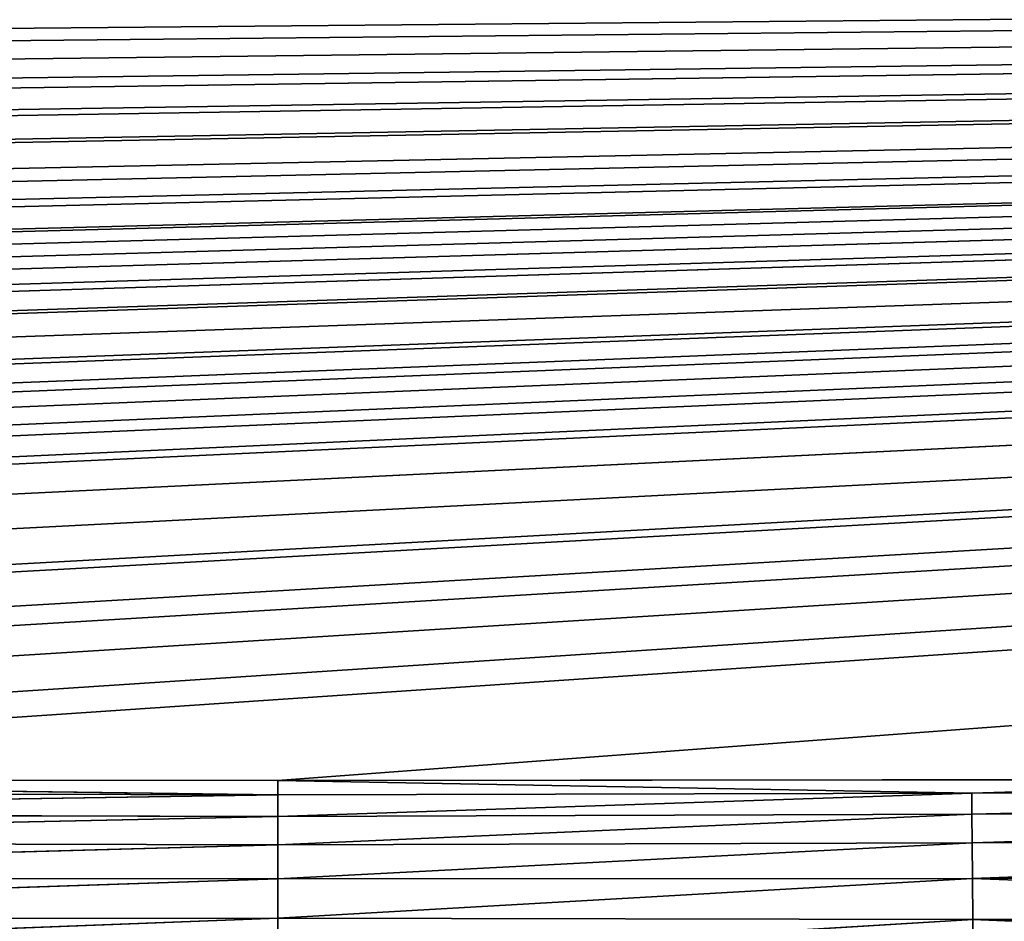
# Model space of a CAD drawing. Extents: x 0 to 500, y 0 to 390.
# Tile 882 of 1056: x 245 to 264, y 259 to 277. Entities that reach past the tile are written whole.
import ezdxf

# ---------------------------------------------------------------- set-up
doc = ezdxf.new("R2010")
doc.units = 0
doc.header["$LTSCALE"] = 25.4
doc.layers.get('0').update_dxf_attribs({"linetype": 'CONTINUOUS'})

# ---------------------------------------------------------------- blocks, each defined once
blk = doc.blocks.new('ATLANTA505_-_S_STL')
at = {"color": 0}
for p, q in [((227.31, 32.133, 127.766), (250.052, 32.016, 127.792)), ((227.31, 32.133, 127.766), (250.052, 31.113, 128.069)), ((227.31, 32.133, 127.766), (250.052, 32.016, 127.792)), ((227.31, 32.133, 127.766), (250.052, 31.113, 128.069)), ((273.346, 32.139, 127.765), (250.052, 32.016, 127.792)), ((273.346, 32.139, 127.765), (250.052, 32.016, 127.792)), ((273.346, 32.139, 127.765), (263.425, 31.224, 128.033)), ((273.346, 32.139, 127.765), (263.425, 31.224, 128.033)), ((250.052, 32.016, 127.792), (263.425, 31.224, 128.033)), ((250.052, 32.016, 127.792), (263.425, 31.224, 128.033)), ((263.425, 31.224, 128.033), (283.001, 31.451, 127.982)), ((263.425, 31.224, 128.033), (283.001, 31.451, 127.982)), ((227.301, 31.301, 128.016), (250.052, 31.113, 128.069)), ((227.301, 31.301, 128.016), (250.052, 31.113, 128.069)), ((250.052, 31.113, 128.069), (263.425, 31.224, 128.033)), ((250.052, 31.113, 128.069), (263.425, 31.224, 128.033)), ((250.052, 30.265, 128.485), (263.425, 31.224, 128.033)), ((250.052, 30.265, 128.485), (263.425, 31.224, 128.033)), ((263.425, 31.224, 128.033), (263.43, 30.366, 128.439)), ((263.425, 31.224, 128.033), (263.43, 30.366, 128.439)), ((250.052, 31.113, 128.069), (227.29, 30.444, 128.423)), ((250.052, 31.113, 128.069), (227.29, 30.444, 128.423)), ((250.052, 31.113, 128.069), (250.052, 30.265, 128.485)), ((250.052, 31.113, 128.069), (250.052, 30.265, 128.485)), ((283.018, 30.593, 128.389), (263.43, 30.366, 128.439)), ((283.018, 30.593, 128.389), (263.43, 30.366, 128.439)), ((227.29, 30.444, 128.423), (250.052, 30.265, 128.485)), ((227.29, 30.444, 128.423), (250.052, 30.265, 128.485)), ((250.052, 30.265, 128.485), (227.28, 29.642, 128.975)), ((250.052, 30.265, 128.485), (227.28, 29.642, 128.975)), ((263.43, 30.366, 128.439), (250.052, 29.492, 129.028)), ((250.052, 30.265, 128.485), (263.43, 30.366, 128.439)), ((250.052, 30.265, 128.485), (263.43, 30.366, 128.439)), ((263.43, 30.366, 128.439), (250.052, 29.492, 129.028)), ((250.052, 30.265, 128.485), (250.052, 29.492, 129.028)), ((250.052, 30.265, 128.485), (250.052, 29.492, 129.028)), ((263.43, 30.366, 128.439), (263.436, 29.564, 128.992)), ((263.43, 30.366, 128.439), (263.436, 29.564, 128.992)), ((250.052, 29.492, 129.028), (227.28, 29.642, 128.975)), ((250.052, 29.492, 129.028), (227.28, 29.642, 128.975)), ((283.035, 29.791, 128.941), (263.436, 29.564, 128.992)), ((283.035, 29.791, 128.941), (263.436, 29.564, 128.992)), ((250.052, 29.492, 129.028), (227.27, 28.931, 129.661)), ((250.052, 29.492, 129.028), (227.27, 28.931, 129.661)), ((250.052, 28.814, 129.687), (263.436, 29.564, 128.992)), ((263.436, 29.564, 128.992), (250.052, 29.492, 129.028)), ((250.052, 28.814, 129.687), (263.436, 29.564, 128.992)), ((263.436, 29.564, 128.992), (250.052, 29.492, 129.028)), ((250.052, 29.492, 129.028), (250.052, 28.814, 129.687)), ((250.052, 29.492, 129.028), (250.052, 28.814, 129.687)), ((263.441, 28.853, 129.677), (263.436, 29.564, 128.992)), ((263.441, 28.853, 129.677), (263.436, 29.564, 128.992)), ((283.05, 29.08, 129.627), (263.441, 28.853, 129.677)), ((283.05, 29.08, 129.627), (263.441, 28.853, 129.677)), ((250.052, 28.814, 129.687), (227.27, 28.931, 129.661)), ((250.052, 28.814, 129.687), (227.27, 28.931, 129.661)), ((263.441, 28.853, 129.677), (250.052, 28.814, 129.687)), ((250.052, 28.248, 130.443), (263.441, 28.853, 129.677)), ((250.052, 28.248, 130.443), (263.441, 28.853, 129.677)), ((263.441, 28.853, 129.677), (250.052, 28.814, 129.687)), ((263.445, 28.264, 130.47), (263.441, 28.853, 129.677)), ((263.445, 28.264, 130.47), (263.441, 28.853, 129.677)), ((250.052, 28.814, 129.687), (227.262, 28.342, 130.453)), ((250.052, 28.814, 129.687), (227.262, 28.342, 130.453)), ((250.052, 28.814, 129.687), (250.052, 28.248, 130.443)), ((250.052, 28.814, 129.687), (250.052, 28.248, 130.443)), ((263.445, 28.264, 130.47), (283.064, 28.491, 130.419)), ((263.445, 28.264, 130.47), (283.064, 28.491, 130.419)), ((227.262, 28.342, 130.453), (250.052, 28.248, 130.443)), ((227.262, 28.342, 130.453), (250.052, 28.248, 130.443)), ((250.052, 28.248, 130.443), (227.255, 27.896, 131.319)), ((250.052, 28.248, 130.443), (227.255, 27.896, 131.319)), ((263.445, 28.264, 130.47), (250.052, 28.248, 130.443)), ((250.052, 27.808, 131.279), (263.445, 28.264, 130.47)), ((263.445, 28.264, 130.47), (250.052, 28.248, 130.443)), ((250.052, 27.808, 131.279), (263.445, 28.264, 130.47)), ((250.052, 28.248, 130.443), (250.052, 27.808, 131.279)), ((250.052, 28.248, 130.443), (250.052, 27.808, 131.279)), ((263.449, 27.818, 131.336), (263.445, 28.264, 130.47)), ((263.449, 27.818, 131.336), (263.445, 28.264, 130.47))]:
    blk.add_line(p, q, dxfattribs=at)
mesh = blk.add_polyface(dxfattribs=at)
corners = [(28.535, 105.47, 111.447), (472.057, 106.531, 111.211), (28.047, 106.531, 111.211), (31.259, 99.901, 112.686), (31.513, 99.41, 112.795), (34.61, 93.796, 114.044), (35.11, 92.948, 114.233), (37.838, 88.585, 115.204), (39.171, 86.602, 115.645), (41.22, 83.729, 116.285), (43.545, 80.698, 116.959), (44.771, 79.192, 117.294), (47.691, 75.832, 118.042), (48.529, 74.924, 118.244), (51.978, 71.428, 119.022), (52.514, 70.917, 119.136), (56.731, 67.162, 119.971), (58.971, 65.349, 120.375), (62.3, 62.857, 120.929), (63.692, 61.881, 121.146), (68.195, 58.957, 121.797), (68.804, 58.587, 121.879), (71.489, 57.024, 122.227), (74.351, 55.467, 122.574), (77.261, 53.992, 122.902), (81.078, 52.206, 123.299), (82.87, 51.421, 123.474), (88.009, 49.339, 123.937), (88.897, 49.003, 124.012), (95.577, 46.675, 124.53), (102.408, 44.62, 124.988), (103.884, 44.213, 125.078), (110.023, 42.652, 125.425), (113.065, 41.948, 125.582), (118.377, 40.818, 125.834), (124.514, 39.651, 126.093), (128.476, 38.967, 126.246), (136.14, 37.782, 126.509), (138.781, 37.412, 126.591), (149.993, 36.042, 126.896), (162.971, 34.796, 127.174), (176.085, 33.842, 127.386), (178.887, 33.672, 127.424), (191.229, 33.047, 127.563), (197.879, 32.787, 127.621), (208.103, 32.477, 127.69), (219.529, 32.239, 127.743), (227.31, 32.133, 127.766), (250.052, 32.016, 127.792), (273.346, 32.139, 127.765), (282.985, 32.281, 127.733), (297.546, 32.632, 127.655), (316.452, 33.408, 127.483), (329.899, 34.237, 127.298), (333.481, 34.503, 127.239), (342.662, 35.287, 127.064), (346.867, 35.7, 126.972), (354.288, 36.517, 126.791), (359.977, 37.231, 126.632), (364.982, 37.929, 126.476), (371.909, 39.014, 126.235), (375.283, 39.596, 126.106), (382.776, 41.032, 125.786), (388.713, 42.33, 125.497), (392.247, 43.18, 125.308), (397.699, 44.62, 124.987), (399.64, 45.174, 124.864), (405.776, 47.085, 124.439), (406.507, 47.33, 124.384), (413.14, 49.743, 123.848), (418.858, 52.131, 123.316), (419.947, 52.623, 123.207), (424.438, 54.788, 122.725), (426.329, 55.772, 122.506), (429.667, 57.624, 122.094), (432.371, 59.241, 121.734), (434.582, 60.65, 121.42), (438.026, 63.017, 120.894), (439.228, 63.895, 120.698), (443.23, 67.042, 119.998), (443.671, 67.413, 119.915), (447.818, 71.134, 119.087), (449.972, 73.253, 118.616), (452.163, 75.559, 118.103), (453.95, 77.562, 117.657), (456.366, 80.458, 117.012), (457.786, 82.269, 116.61), (460.473, 85.939, 115.793), (461.491, 87.421, 115.463), (464.457, 92.056, 114.432), (466.422, 95.411, 113.685), (468.331, 98.914, 112.905), (469.465, 101.118, 112.415)]
mesh.append_faces([[corners[k] for k in face] for face in [(0, 1, 2), (1, 91, 92)]], dxfattribs={"vtx0": -1, "color": 0})
mesh.append_faces([[corners[k] for k in face] for face in [(1, 0, 3), (1, 3, 4), (1, 4, 5), (1, 5, 6), (1, 6, 7), (1, 7, 8), (1, 8, 9), (1, 9, 10), (1, 10, 11), (1, 11, 12), (1, 12, 13), (1, 13, 14), (1, 14, 15), (1, 15, 16), (1, 16, 17), (1, 17, 18), (1, 18, 19), (1, 19, 20), (1, 20, 21), (1, 21, 22), (1, 22, 23), (1, 23, 24), (1, 24, 25), (1, 25, 26), (1, 26, 27), (1, 27, 28), (1, 28, 29), (1, 29, 30), (1, 30, 31), (1, 31, 32), (1, 32, 33), (1, 33, 34), (1, 34, 35), (1, 35, 36), (1, 36, 37), (1, 37, 38), (1, 38, 39), (1, 39, 40), (1, 40, 41), (1, 41, 42), (1, 42, 43), (1, 43, 44), (1, 44, 45), (1, 45, 46), (1, 46, 47), (1, 47, 48), (1, 48, 49), (1, 49, 50), (1, 50, 51), (1, 51, 52), (1, 52, 53), (1, 53, 54), (1, 54, 55), (1, 55, 56), (1, 56, 57), (1, 57, 58), (1, 58, 59), (1, 59, 60), (1, 60, 61), (1, 61, 62), (1, 62, 63), (1, 63, 64), (1, 64, 65), (1, 65, 66), (1, 66, 67), (1, 67, 68), (1, 68, 69), (1, 69, 70), (1, 70, 71), (1, 71, 72), (1, 72, 73), (1, 73, 74), (1, 74, 75), (1, 75, 76), (1, 76, 77), (1, 77, 78), (1, 78, 79), (1, 79, 80), (1, 80, 81), (1, 81, 82), (1, 82, 83), (1, 83, 84), (1, 84, 85), (1, 85, 86), (1, 86, 87), (1, 87, 88), (1, 88, 89), (1, 89, 90), (1, 90, 91)]], dxfattribs={"vtx0": -1, "vtx2": -1, "color": 0})
mesh = blk.add_polyface(dxfattribs=at)
corners = [(227.301, 31.301, 128.016), (227.31, 32.133, 127.766), (219.529, 32.239, 127.743), (250.052, 31.113, 128.069)]
mesh.append_faces([[corners[k] for k in face] for face in [(0, 1, 2), (1, 0, 3)]], dxfattribs={"vtx0": -1, "color": 0})
mesh = blk.add_polyface(dxfattribs=at)
corners = [(250.052, 31.113, 128.069), (250.052, 32.016, 127.792), (227.31, 32.133, 127.766), (263.425, 31.224, 128.033)]
mesh.append_faces([[corners[k] for k in face] for face in [(0, 1, 2), (1, 0, 3)]], dxfattribs={"vtx0": -1, "color": 0})
mesh = blk.add_polyface(dxfattribs=at)
corners = [(273.346, 32.139, 127.765), (250.052, 32.016, 127.792), (263.425, 31.224, 128.033)]
mesh.append_faces([[corners[k] for k in face] for face in [(0, 1, 2)]], dxfattribs={"color": 0})
mesh = blk.add_polyface(dxfattribs=at)
corners = [(283.001, 31.451, 127.982), (273.346, 32.139, 127.765), (263.425, 31.224, 128.033)]
mesh.append_faces([[corners[k] for k in face] for face in [(0, 1, 2)]], dxfattribs={"color": 0})
mesh = blk.add_polyface(dxfattribs=at)
corners = [(263.43, 30.366, 128.439), (283.001, 31.451, 127.982), (263.425, 31.224, 128.033), (283.018, 30.593, 128.389)]
mesh.append_faces([[corners[k] for k in face] for face in [(0, 1, 2), (1, 0, 3)]], dxfattribs={"vtx0": -1, "color": 0})
mesh = blk.add_polyface(dxfattribs=at)
corners = [(250.052, 31.113, 128.069), (227.301, 31.301, 128.016), (227.29, 30.444, 128.423)]
mesh.append_faces([[corners[k] for k in face] for face in [(0, 1, 2)]], dxfattribs={"color": 0})
mesh = blk.add_polyface(dxfattribs=at)
corners = [(263.425, 31.224, 128.033), (250.052, 31.113, 128.069), (250.052, 30.265, 128.485)]
mesh.append_faces([[corners[k] for k in face] for face in [(0, 1, 2)]], dxfattribs={"color": 0})
mesh = blk.add_polyface(dxfattribs=at)
corners = [(263.43, 30.366, 128.439), (263.425, 31.224, 128.033), (250.052, 30.265, 128.485)]
mesh.append_faces([[corners[k] for k in face] for face in [(0, 1, 2)]], dxfattribs={"color": 0})
mesh = blk.add_polyface(dxfattribs=at)
corners = [(250.052, 31.113, 128.069), (227.29, 30.444, 128.423), (250.052, 30.265, 128.485)]
mesh.append_faces([[corners[k] for k in face] for face in [(0, 1, 2)]], dxfattribs={"color": 0})
mesh = blk.add_polyface(dxfattribs=at)
corners = [(263.436, 29.564, 128.992), (283.018, 30.593, 128.389), (263.43, 30.366, 128.439), (283.035, 29.791, 128.941)]
mesh.append_faces([[corners[k] for k in face] for face in [(0, 1, 2), (1, 0, 3)]], dxfattribs={"vtx0": -1, "color": 0})
mesh = blk.add_polyface(dxfattribs=at)
corners = [(250.052, 30.265, 128.485), (227.29, 30.444, 128.423), (227.28, 29.642, 128.975)]
mesh.append_faces([[corners[k] for k in face] for face in [(0, 1, 2)]], dxfattribs={"color": 0})
mesh = blk.add_polyface(dxfattribs=at)
corners = [(250.052, 30.265, 128.485), (227.28, 29.642, 128.975), (250.052, 29.492, 129.028)]
mesh.append_faces([[corners[k] for k in face] for face in [(0, 1, 2)]], dxfattribs={"color": 0})
mesh = blk.add_polyface(dxfattribs=at)
corners = [(263.436, 29.564, 128.992), (263.43, 30.366, 128.439), (250.052, 29.492, 129.028)]
mesh.append_faces([[corners[k] for k in face] for face in [(0, 1, 2)]], dxfattribs={"color": 0})
mesh = blk.add_polyface(dxfattribs=at)
corners = [(263.43, 30.366, 128.439), (250.052, 30.265, 128.485), (250.052, 29.492, 129.028)]
mesh.append_faces([[corners[k] for k in face] for face in [(0, 1, 2)]], dxfattribs={"color": 0})
mesh = blk.add_polyface(dxfattribs=at)
corners = [(250.052, 29.492, 129.028), (227.28, 29.642, 128.975), (227.27, 28.931, 129.661)]
mesh.append_faces([[corners[k] for k in face] for face in [(0, 1, 2)]], dxfattribs={"color": 0})
mesh = blk.add_polyface(dxfattribs=at)
corners = [(263.441, 28.853, 129.677), (283.035, 29.791, 128.941), (263.436, 29.564, 128.992), (283.05, 29.08, 129.627)]
mesh.append_faces([[corners[k] for k in face] for face in [(0, 1, 2), (1, 0, 3)]], dxfattribs={"vtx0": -1, "color": 0})
mesh = blk.add_polyface(dxfattribs=at)
corners = [(250.052, 29.492, 129.028), (227.27, 28.931, 129.661), (250.052, 28.814, 129.687)]
mesh.append_faces([[corners[k] for k in face] for face in [(0, 1, 2)]], dxfattribs={"color": 0})
mesh = blk.add_polyface(dxfattribs=at)
corners = [(263.436, 29.564, 128.992), (250.052, 29.492, 129.028), (250.052, 28.814, 129.687)]
mesh.append_faces([[corners[k] for k in face] for face in [(0, 1, 2)]], dxfattribs={"color": 0})
mesh = blk.add_polyface(dxfattribs=at)
corners = [(263.441, 28.853, 129.677), (263.436, 29.564, 128.992), (250.052, 28.814, 129.687)]
mesh.append_faces([[corners[k] for k in face] for face in [(0, 1, 2)]], dxfattribs={"color": 0})
mesh = blk.add_polyface(dxfattribs=at)
corners = [(263.441, 28.853, 129.677), (283.064, 28.491, 130.419), (283.05, 29.08, 129.627), (263.445, 28.264, 130.47)]
mesh.append_faces([[corners[k] for k in face] for face in [(0, 1, 2), (1, 0, 3)]], dxfattribs={"vtx0": -1, "color": 0})
mesh = blk.add_polyface(dxfattribs=at)
corners = [(227.262, 28.342, 130.453), (250.052, 28.814, 129.687), (227.27, 28.931, 129.661)]
mesh.append_faces([[corners[k] for k in face] for face in [(0, 1, 2)]], dxfattribs={"color": 0})
mesh = blk.add_polyface(dxfattribs=at)
corners = [(250.052, 28.248, 130.443), (263.441, 28.853, 129.677), (250.052, 28.814, 129.687)]
mesh.append_faces([[corners[k] for k in face] for face in [(0, 1, 2)]], dxfattribs={"color": 0})
mesh = blk.add_polyface(dxfattribs=at)
corners = [(263.445, 28.264, 130.47), (263.441, 28.853, 129.677), (250.052, 28.248, 130.443)]
mesh.append_faces([[corners[k] for k in face] for face in [(0, 1, 2)]], dxfattribs={"color": 0})
mesh = blk.add_polyface(dxfattribs=at)
corners = [(227.262, 28.342, 130.453), (250.052, 28.248, 130.443), (250.052, 28.814, 129.687)]
mesh.append_faces([[corners[k] for k in face] for face in [(0, 1, 2)]], dxfattribs={"color": 0})
mesh = blk.add_polyface(dxfattribs=at)
corners = [(263.445, 28.264, 130.47), (283.076, 28.045, 131.286), (283.064, 28.491, 130.419), (263.449, 27.818, 131.336)]
mesh.append_faces([[corners[k] for k in face] for face in [(0, 1, 2), (1, 0, 3)]], dxfattribs={"vtx0": -1, "color": 0})
mesh = blk.add_polyface(dxfattribs=at)
corners = [(227.255, 27.896, 131.319), (250.052, 28.248, 130.443), (227.262, 28.342, 130.453)]
mesh.append_faces([[corners[k] for k in face] for face in [(0, 1, 2)]], dxfattribs={"color": 0})
mesh = blk.add_polyface(dxfattribs=at)
corners = [(227.255, 27.896, 131.319), (250.052, 27.808, 131.279), (250.052, 28.248, 130.443)]
mesh.append_faces([[corners[k] for k in face] for face in [(0, 1, 2)]], dxfattribs={"color": 0})
mesh = blk.add_polyface(dxfattribs=at)
corners = [(250.052, 27.808, 131.279), (263.445, 28.264, 130.47), (250.052, 28.248, 130.443)]
mesh.append_faces([[corners[k] for k in face] for face in [(0, 1, 2)]], dxfattribs={"color": 0})
mesh = blk.add_polyface(dxfattribs=at)
corners = [(263.449, 27.818, 131.336), (263.445, 28.264, 130.47), (250.052, 27.808, 131.279)]
mesh.append_faces([[corners[k] for k in face] for face in [(0, 1, 2)]], dxfattribs={"color": 0})

msp = doc.modelspace()

# ---------------------------------------------------------------- block references
at = {"color": 254, "extrusion": (0, -1, 1.11022e-16)}
msp.add_blockref('ATLANTA505_-_S_STL', (-0.149, -0.01, -389.852), dxfattribs=at)

doc.saveas('drawing.dxf')
